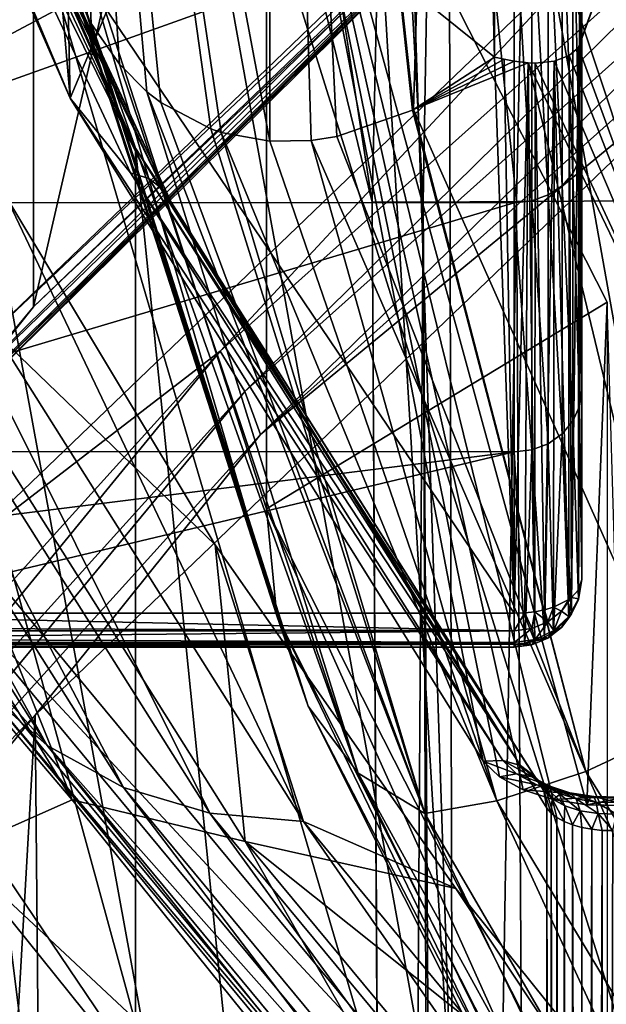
# Model space of a CAD drawing. Header units: metres. Extents: x -109 to 109, y -78 to 121.
# Tile 606 of 656: x -23.131 to -22.264, y -36.867 to -35.41. Entities that reach past the tile are written whole.
import ezdxf

# ---------------------------------------------------------------- set-up
doc = ezdxf.new("R2010")
doc.units = ezdxf.units.M
doc.layers.add('solid_508554_SW0001', color=7, linetype='CONTINUOUS')

msp = doc.modelspace()

# ---------------------------------------------------------------- linework, layer by layer
at = {"layer": 'solid_508554_SW0001'}
for points in [[(-22.576853, -41.994938, -72.732979), (-26.353453, -20.411568, -35.349487), (-26.350637, -20.309454, -35.408157)], [(-26.350637, -20.309454, -35.408157), (-23.314987, -31.105585, -65.84549), (-22.610001, -35.679939, -72.791649)], [(-22.574038, -41.892826, -72.791649), (-26.350637, -20.309454, -35.408157), (-22.610001, -35.679939, -72.791649)], [(-22.576853, -41.994938, -72.732979), (-26.350637, -20.309454, -35.408157), (-22.574038, -41.892826, -72.791649)], [(-26.353453, -20.411568, -35.349487), (-22.575062, -42.096867, -72.67395), (-26.351662, -20.513498, -35.290455)], [(-22.576853, -41.994938, -72.732979), (-22.575062, -42.096867, -72.67395), (-26.353453, -20.411568, -35.349487)], [(-26.241007, -23.263319, -33.691666), (-26.351662, -20.513498, -35.290455), (-22.575062, -42.096867, -72.67395)], [(-23.472448, -20.631023, 0.503063), (-22.491957, -37.051395, 9.280937), (-23.320473, -36.051289, 11.013173)], [(-23.472448, -20.631023, 0.503063), (-23.021456, -21.135818, -0.371265), (-22.491957, -37.051395, 9.280937)], [(-23.021456, -21.135818, -0.371265), (-22.527063, -21.630346, -1.227814), (-22.491957, -37.051395, 9.280937)], [(-22.527063, -21.630346, -1.227814), (-21.492264, -38.011593, 7.617828), (-22.491957, -37.051395, 9.280937)], [(-22.527063, -21.630346, -1.227814), (-21.990206, -22.11368, -2.06497), (-21.492264, -38.011593, 7.617828)], [(-25.667202, -26.440699, -39.501289), (-26.241007, -23.263319, -33.691666), (-22.575062, -42.096867, -72.67395)], [(-25.2925, -28.486786, -43.331696), (-25.667202, -26.440699, -39.501289), (-22.575062, -42.096867, -72.67395)], [(-25.096163, -29.549688, -45.350449), (-25.2925, -28.486786, -43.331696), (-22.575062, -42.096867, -72.67395)], [(-22.960117, -29.525471, 24.060387), (-22.960117, -34.548416, 26.960386), (-23.397852, -35.548161, 25.228783)], [(-22.960117, -29.525471, 24.060387), (-23.397852, -35.548161, 25.228783), (-23.397852, -30.525211, 22.328781)], [(-24.528063, -32.589108, -51.237652), (-25.096163, -29.549688, -45.350449), (-22.575062, -42.096867, -72.67395)], [(-23.496368, -30.430031, 22.29364), (-23.496368, -34.521873, 15.20636), (-23.056791, -35.525826, 13.467465)], [(-23.093378, -33.823021, 16.416807), (-23.496368, -30.430031, 22.29364), (-23.056791, -35.525826, 13.467465)], [(-22.588417, -34.717613, -72.867332), (-22.610001, -35.679939, -72.791649), (-23.314987, -31.105585, -65.84549)], [(-22.083643, -31.383703, 32.841831), (-22.083643, -34.847805, 34.841831), (-23.110842, -35.834419, 33.132965)], [(-23.110842, -32.370319, 31.132963), (-22.083643, -31.383703, 32.841831), (-23.110842, -35.834419, 33.132965)], [(-21.721888, -35.740173, -41.833687), (-22.268908, -32.633701, -35.853634), (-22.920435, -32.103558, -36.197647)], [(-22.368086, -35.208569, -42.163643), (-21.721888, -35.740173, -41.833687), (-22.920435, -32.103558, -36.197647)], [(-23.962154, -33.397942, 29.353069), (-23.110842, -32.370319, 31.132963), (-23.962152, -36.862041, 31.353073)], [(-23.110842, -32.370319, 31.132963), (-23.110842, -35.834419, 33.132965), (-23.962152, -36.862041, 31.353073)], [(-24.35491, -33.504711, -53.04575), (-24.528063, -32.589108, -51.237652), (-22.575062, -42.096867, -72.67395)], [(-21.022005, -36.215946, -41.528763), (-21.563175, -33.107552, -35.535156), (-22.268908, -32.633701, -35.853634)], [(-21.721888, -35.740173, -41.833687), (-21.022005, -36.215946, -41.528763), (-22.268908, -32.633701, -35.853634)], [(-22.299999, -35.95784, 19.828861), (-22.299999, -35.333202, 18.792358), (-22.299999, -32.992416, 20.655457)], [(-22.299999, -35.594048, 20.549301), (-22.299999, -35.95784, 19.828861), (-22.299999, -32.992416, 20.655457)], [(-22.299999, -35.152168, 21.224676), (-22.299999, -35.594048, 20.549301), (-22.299999, -32.992416, 20.655457)], [(-22.929937, -37.004692, -48.873482), (-23.479675, -33.995861, -42.88763), (-23.93659, -33.325096, -43.275578)], [(-23.381001, -36.337646, -49.244724), (-22.929937, -37.004692, -48.873482), (-23.93659, -33.325096, -43.275578)], [(-22.548952, -35.542702, 18.286709), (-22.484175, -33.382164, 17.180395), (-22.759108, -33.612839, 16.780859)], [(-22.548952, -35.542702, 18.286709), (-22.429226, -35.464935, 18.512699), (-22.484175, -33.382164, 17.180395)], [(-22.429226, -34.538387, 17.977757), (-22.484175, -33.382164, 17.180395), (-22.429226, -35.464935, 18.512699)], [(-23.15844, -48.699848, 11.649385), (-21.865414, -33.482185, 38.007156), (-21.977846, -41.075703, 24.854795)], [(-23.15844, -48.699848, 11.649385), (-23.158434, -34.438587, 36.35062), (-21.865414, -33.482185, 38.007156)], [(-23.962873, -35.558865, -57.163509), (-24.35491, -33.504711, -53.04575), (-22.575062, -42.096867, -72.67395)], [(-22.7616, -35.589535, 17.917944), (-22.759108, -33.612839, 16.780859), (-23.093378, -33.823021, 16.416807)], [(-22.7616, -35.589535, 17.917944), (-22.700371, -35.588299, 18.022373), (-22.759108, -33.612839, 16.780859)], [(-22.550507, -35.543461, 18.283905), (-22.548952, -35.542702, 18.286709), (-22.759108, -33.612839, 16.780859)], [(-22.662285, -35.582397, 18.087664), (-22.759108, -33.612839, 16.780859), (-22.700371, -35.588299, 18.022373)], [(-22.550507, -35.543461, 18.283905), (-22.759108, -33.612839, 16.780859), (-22.662285, -35.582397, 18.087664)], [(-22.10779, -33.655869, 38.311562), (-23.414797, -34.622757, 36.636864), (-22.009151, -45.869473, 45.278809)], [(-22.766466, -34.834473, 14.664923), (-23.093378, -33.823021, 16.416807), (-23.056791, -35.525826, 13.467465)], [(-22.7616, -35.589535, 17.917944), (-23.093378, -33.823021, 16.416807), (-22.833378, -35.576443, 17.794565)], [(-22.848656, -35.571331, 17.767906), (-22.833378, -35.576443, 17.794565), (-23.093378, -33.823021, 16.416807)], [(-22.92288, -35.532135, 17.634415), (-23.093378, -33.823021, 16.416807), (-22.943394, -35.516167, 17.595745)], [(-22.98394, -35.47546, 17.515448), (-22.943394, -35.516167, 17.595745), (-23.093378, -33.823021, 16.416807)], [(-22.848656, -35.571331, 17.767906), (-23.093378, -33.823021, 16.416807), (-22.92288, -35.532135, 17.634415)], [(-22.98394, -35.47546, 17.515448), (-23.093378, -33.823021, 16.416807), (-23.025536, -35.41531, 17.42432)], [(-23.031767, -35.403885, 17.409433), (-23.025536, -35.41531, 17.42432), (-23.093378, -33.823021, 16.416807)], [(-22.412552, -37.63118, -48.518307), (-22.955433, -34.625416, -42.515968), (-23.479675, -33.995861, -42.88763)], [(-22.929937, -37.004692, -48.873482), (-22.412552, -37.63118, -48.518307), (-23.479675, -33.995861, -42.88763)], [(-22.165554, -34.27784, -74.041618), (-22.197821, -35.677555, -74.041611), (-22.367676, -34.342056, -73.646675)], [(-22.514805, -34.532566, -73.226837), (-22.367676, -34.342056, -73.646675), (-22.396423, -35.678703, -73.646667)], [(-22.367676, -34.342056, -73.646675), (-22.197821, -35.677555, -74.041611), (-22.396423, -35.678703, -73.646667)], [(-23.383335, -34.747849, 14.824749), (-23.056791, -35.525826, 13.467465), (-23.496368, -34.521873, 15.20636)], [(-23.581402, -34.538387, 17.977757), (-22.429226, -34.538387, 17.977757), (-22.429226, -35.464935, 18.512699)], [(-22.4, -36.288288, 18.988062), (-23.581402, -34.538387, 17.977757), (-22.429226, -35.464935, 18.512699)], [(-22.4, -36.288288, 18.988062), (-23.581402, -36.288288, 18.988062), (-23.581402, -34.538387, 17.977757)], [(-22.514805, -34.532566, -73.226837), (-22.534832, -35.679504, -73.22683), (-22.588417, -34.717613, -72.867332)], [(-22.514805, -34.532566, -73.226837), (-22.396423, -35.678703, -73.646667), (-22.534832, -35.679504, -73.22683)], [(-23.320305, -35.350719, 25.632563), (-23.397852, -35.548161, 25.228783), (-22.960117, -34.548416, 26.960386)], [(-23.397852, -34.599899, 15.271218), (-23.397852, -39.622845, 18.171219), (-22.960117, -40.622589, 16.439613)], [(-23.397852, -34.599899, 15.271218), (-22.960117, -40.622589, 16.439613), (-22.960117, -35.59964, 13.539614)], [(-23.397852, -34.599899, 15.271218), (-22.960117, -35.59964, 13.539614), (-23.320276, -34.797413, 14.867487)], [(-23.054813, -34.6185, 27.039003), (-24.800812, -34.929859, 26.49971), (-25.016573, -35.473743, 25.557671)], [(-23.495237, -35.622936, 25.299261), (-23.054813, -34.6185, 27.039003), (-25.016573, -35.473743, 25.557671)], [(-23.383423, -35.400227, 25.675282), (-23.054813, -34.6185, 27.039003), (-23.495237, -35.622936, 25.299261)], [(-23.414797, -34.622757, 36.636864), (-23.310324, -46.832047, 43.61158), (-22.009151, -45.869473, 45.278809)], [(-21.833008, -38.211967, -48.182117), (-22.368086, -35.208569, -42.163643), (-22.955433, -34.625416, -42.515968)], [(-22.412552, -37.63118, -48.518307), (-21.833008, -38.211967, -48.182117), (-22.955433, -34.625416, -42.515968)], [(-22.534832, -35.679504, -73.22683), (-22.610001, -35.679939, -72.791649), (-22.588417, -34.717613, -72.867332)], [(-23.383335, -34.747849, 14.824749), (-22.967508, -35.636257, 13.285982), (-23.056791, -35.525826, 13.467465)], [(-22.940603, -35.644875, 13.299497), (-22.967508, -35.636257, 13.285982), (-23.383335, -34.747849, 14.824749)], [(-23.355944, -34.757511, 14.836461), (-22.940603, -35.644875, 13.299497), (-23.383335, -34.747849, 14.824749)], [(-22.91926, -35.661129, 13.315654), (-22.940603, -35.644875, 13.299497), (-23.355944, -34.757511, 14.836461)], [(-23.334213, -34.77459, 14.851189), (-22.91926, -35.661129, 13.315654), (-23.355944, -34.757511, 14.836461)], [(-22.905573, -35.683426, 13.33287), (-22.91926, -35.661129, 13.315654), (-23.334213, -34.77459, 14.851189)], [(-23.320276, -34.797413, 14.867487), (-22.905573, -35.683426, 13.33287), (-23.334213, -34.77459, 14.851189)], [(-22.960117, -35.59964, 13.539614), (-22.905573, -35.683426, 13.33287), (-23.320276, -34.797413, 14.867487)], [(-22.266132, -35.030266, 34.587601), (-23.110842, -35.834419, 33.132965), (-22.083643, -34.847805, 34.841831)], [(-23.093378, -35.122059, 17.166807), (-22.766466, -34.834473, 14.664923), (-22.766479, -36.13348, 15.414977)], [(-22.766466, -34.834473, 14.664923), (-23.056791, -35.525826, 13.467465), (-22.445959, -36.507126, 11.767806)], [(-22.766479, -36.13348, 15.414977), (-22.766466, -34.834473, 14.664923), (-22.262718, -35.827587, 12.944796)], [(-22.766466, -34.834473, 14.664923), (-22.34264, -36.563862, 11.669536), (-22.292747, -36.571774, 11.655828)], [(-22.262718, -35.827587, 12.944796), (-22.766466, -34.834473, 14.664923), (-22.292747, -36.571774, 11.655828)], [(-22.766466, -34.834473, 14.664923), (-22.386717, -36.549744, 11.693985), (-22.34264, -36.563862, 11.669536)], [(-22.766466, -34.834473, 14.664923), (-22.421961, -36.530392, 11.727505), (-22.386717, -36.549744, 11.693985)], [(-22.766466, -34.834473, 14.664923), (-22.445959, -36.507126, 11.767806), (-22.421961, -36.530392, 11.727505)], [(-22.175379, -34.913857, 34.927429), (-23.265968, -35.251793, 34.342106), (-23.772333, -35.765038, 33.45314)], [(-23.206274, -35.905041, 33.210644), (-22.175379, -34.913857, 34.927429), (-23.772333, -35.765038, 33.45314)], [(-22.322262, -35.070217, 34.646873), (-22.175379, -34.913857, 34.927429), (-23.206274, -35.905041, 33.210644)], [(-21.776134, -34.95256, 35.662209), (-22.834772, -35.900085, 34.021049), (-22.193037, -35.209007, 35.123318)], [(-22.798376, -35.960182, 34.034557), (-22.834772, -35.900085, 34.021049), (-21.776134, -34.95256, 35.662209)], [(-21.741426, -35.014168, 35.6731), (-22.798376, -35.960182, 34.034557), (-21.776134, -34.95256, 35.662209)], [(-22.775448, -36.023796, 34.057938), (-22.798376, -35.960182, 34.034557), (-21.741426, -35.014168, 35.6731)], [(-21.719561, -35.078735, 35.694832), (-22.775448, -36.023796, 34.057938), (-21.741426, -35.014168, 35.6731)], [(-22.266132, -35.030266, 34.587601), (-22.278549, -35.050964, 34.607559), (-23.253746, -36.018059, 32.932503)], [(-23.240786, -35.996822, 32.913479), (-22.266132, -35.030266, 34.587601), (-23.253746, -36.018059, 32.932503)], [(-23.240786, -35.996822, 32.913479), (-23.110842, -35.834419, 33.132965), (-22.266132, -35.030266, 34.587601)], [(-22.278549, -35.050964, 34.607559), (-22.297892, -35.064728, 34.627983), (-23.273935, -36.032661, 32.951473)], [(-23.253746, -36.018059, 32.932503), (-22.278549, -35.050964, 34.607559), (-23.273935, -36.032661, 32.951473)], [(-22.297892, -35.064728, 34.627983), (-22.322262, -35.070217, 34.646873), (-23.299372, -36.039207, 32.968529)], [(-23.273935, -36.032661, 32.951473), (-22.297892, -35.064728, 34.627983), (-23.299372, -36.039207, 32.968529)], [(-23.299372, -36.039207, 32.968529), (-22.322262, -35.070217, 34.646873), (-23.206274, -35.905041, 33.210644)], [(-21.719561, -35.078735, 35.694832), (-22.081396, -35.452404, 35.1894), (-22.775448, -36.023796, 34.057938)], [(-23.093378, -35.122059, 17.166807), (-22.766479, -36.13348, 15.414977), (-22.751186, -36.291969, 15.530644)], [(-23.086466, -35.225842, 17.235508), (-23.093378, -35.122059, 17.166807), (-22.751186, -36.291969, 15.530644)], [(-22.303408, -35.173012, 21.240025), (-22.299999, -35.594048, 20.549301), (-22.299999, -35.152168, 21.224676)], [(-22.303408, -35.616463, 20.562241), (-22.303408, -35.173012, 21.240025), (-22.313398, -35.192425, 21.254337)], [(-22.303408, -35.616463, 20.562241), (-22.299999, -35.594048, 20.549301), (-22.303408, -35.173012, 21.240025)], [(-22.313398, -35.637352, 20.574297), (-22.313398, -35.192425, 21.254337), (-22.329288, -35.209095, 21.266626)], [(-22.313398, -35.637352, 20.574297), (-22.303408, -35.616463, 20.562241), (-22.313398, -35.192425, 21.254337)], [(-22.193037, -48.02219, 12.930237), (-22.193037, -35.209007, 35.123318), (-23.225332, -36.20052, 33.405972)], [(-22.834772, -35.900085, 34.021049), (-23.225332, -36.20052, 33.405972), (-22.193037, -35.209007, 35.123318)], [(-21.195498, -38.741936, -47.867805), (-21.721888, -35.740173, -41.833687), (-22.368086, -35.208569, -42.163643)], [(-21.833008, -38.211967, -48.182117), (-21.195498, -38.741936, -47.867805), (-22.368086, -35.208569, -42.163643)], [(-22.329288, -35.655289, 20.58465), (-22.329288, -35.209095, 21.266626), (-22.35, -35.221886, 21.276056)], [(-22.329288, -35.655289, 20.58465), (-22.313398, -35.637352, 20.574297), (-22.329288, -35.209095, 21.266626)], [(-23.086466, -35.225842, 17.235508), (-22.751186, -36.291969, 15.530644), (-23.076229, -35.28157, 17.280771)], [(-22.35, -35.669052, 20.592594), (-22.35, -35.221886, 21.276056), (-22.374119, -35.229927, 21.281984)], [(-22.35, -35.669052, 20.592594), (-22.329288, -35.655289, 20.58465), (-22.35, -35.221886, 21.276056)], [(-22.304831, -35.450687, 18.584488), (-22.028944, -36.205318, 17.290548), (-22.220058, -35.217979, 19.000671)], [(-22.299999, -35.436012, 18.611471), (-22.304831, -35.450687, 18.584488), (-22.220058, -35.217979, 19.000671)], [(-22.299999, -35.384701, 18.701853), (-22.299999, -35.436012, 18.611471), (-22.220058, -35.217979, 19.000671)], [(-23.635509, -35.232391, 21.284382), (-23.65, -35.680248, 20.6), (-22.4, -35.23267, 21.284006)], [(-23.65, -35.680248, 20.6), (-22.4, -35.680656, 20.599291), (-22.4, -35.23267, 21.284006)], [(-22.374119, -35.677704, 20.597588), (-22.374119, -35.229927, 21.281984), (-22.4, -35.23267, 21.284006)], [(-22.374119, -35.677704, 20.597588), (-22.4, -35.23267, 21.284006), (-22.4, -35.680656, 20.599291)], [(-22.374119, -35.677704, 20.597588), (-22.35, -35.669052, 20.592594), (-22.374119, -35.229927, 21.281984)], [(-23.076229, -35.28157, 17.280771), (-22.751186, -36.291969, 15.530644), (-22.704941, -36.425552, 15.674824)], [(-23.065826, -35.320374, 17.316578), (-23.076229, -35.28157, 17.280771), (-22.704941, -36.425552, 15.674824)], [(-23.031767, -35.403885, 17.409433), (-23.065826, -35.320374, 17.316578), (-22.704941, -36.425552, 15.674824)], [(-22.299999, -36.238289, 19.074665), (-22.299999, -35.384701, 18.701853), (-22.299999, -35.333202, 18.792358)], [(-22.299999, -35.95784, 19.828861), (-22.299999, -36.238289, 19.074665), (-22.299999, -35.333202, 18.792358)], [(-22.299999, -36.238289, 19.074665), (-22.299999, -35.436012, 18.611471), (-22.299999, -35.384701, 18.701853)], [(-23.031767, -35.403885, 17.409433), (-22.704941, -36.425552, 15.674824), (-23.025536, -35.41531, 17.42432)], [(-23.025536, -35.41531, 17.42432), (-22.704941, -36.425552, 15.674824), (-22.630857, -36.525135, 15.848405)], [(-22.98394, -35.47546, 17.515448), (-23.025536, -35.41531, 17.42432), (-22.630857, -36.525135, 15.848405)], [(-22.304909, -36.253761, 19.047865), (-22.304831, -35.450687, 18.584488), (-22.299999, -35.436012, 18.611471)], [(-22.304909, -36.253761, 19.047865), (-22.299999, -35.436012, 18.611471), (-22.299999, -36.238289, 19.074665)], [(-22.999723, -48.374943, 40.313377), (-23.108494, -36.438923, 33.480701), (-22.081396, -35.452404, 35.1894)], [(-22.775448, -36.023796, 34.057938), (-22.081396, -35.452404, 35.1894), (-23.108494, -36.438923, 33.480701)], [(-21.977467, -47.393074, 42.014023), (-22.999723, -48.374943, 40.313377), (-22.081396, -35.452404, 35.1894)], [(-22.304831, -35.450687, 18.584488), (-22.318792, -35.462811, 18.559559), (-22.028944, -36.205318, 17.290548)], [(-22.315363, -36.264919, 19.028542), (-22.318792, -35.462811, 18.559559), (-22.304831, -35.450687, 18.584488)], [(-22.304909, -36.253761, 19.047865), (-22.315363, -36.264919, 19.028542), (-22.304831, -35.450687, 18.584488)], [(-23.091076, -36.484016, 11.359416), (-23.735706, -35.461765, 13.130006), (-23.184811, -36.400024, 11.271531)], [(-23.619602, -35.528896, 13.204688), (-23.735706, -35.461765, 13.130006), (-23.091076, -36.484016, 11.359416)], [(-22.548952, -35.542702, 18.286709), (-22.414644, -35.467999, 18.514467), (-22.429226, -35.464935, 18.512699)], [(-22.548952, -35.542702, 18.286709), (-22.4, -35.470875, 18.516129), (-22.414644, -35.467999, 18.514467)], [(-22.548952, -35.542702, 18.286709), (-22.379372, -35.473541, 18.520151), (-22.4, -35.470875, 18.516129)], [(-22.548952, -35.542702, 18.286709), (-22.144175, -36.452534, 16.824387), (-22.379372, -35.473541, 18.520151)], [(-22.4, -36.288288, 18.988062), (-22.429226, -35.464935, 18.512699), (-22.414644, -35.467999, 18.514467)], [(-22.4, -36.288288, 18.988062), (-22.414644, -35.467999, 18.514467), (-22.4, -35.470875, 18.516129)], [(-22.4, -36.288288, 18.988062), (-22.4, -35.470875, 18.516129), (-22.379372, -35.473541, 18.520151)], [(-22.384565, -36.287689, 18.9891), (-22.4, -36.288288, 18.988062), (-22.379372, -35.473541, 18.520151)], [(-22.369593, -36.285919, 18.992163), (-22.384565, -36.287689, 18.9891), (-22.379372, -35.473541, 18.520151)], [(-22.144175, -36.452534, 16.824387), (-22.028944, -36.205318, 17.290548), (-22.379372, -35.473541, 18.520151)], [(-22.368843, -35.473907, 18.523626), (-22.379372, -35.473541, 18.520151), (-22.028944, -36.205318, 17.290548)], [(-22.369593, -36.285919, 18.992163), (-22.379372, -35.473541, 18.520151), (-22.368843, -35.473907, 18.523626)], [(-22.355289, -36.283012, 18.9972), (-22.369593, -36.285919, 18.992163), (-22.368843, -35.473907, 18.523626)], [(-22.341011, -35.471039, 18.538454), (-22.368843, -35.473907, 18.523626), (-22.028944, -36.205318, 17.290548)], [(-22.355289, -36.283012, 18.9972), (-22.368843, -35.473907, 18.523626), (-22.341011, -35.471039, 18.538454)], [(-22.341932, -36.278996, 19.004158), (-22.355289, -36.283012, 18.9972), (-22.341011, -35.471039, 18.538454)], [(-22.319452, -36.267921, 19.02334), (-22.341932, -36.278996, 19.004158), (-22.341011, -35.471039, 18.538454)], [(-22.318792, -35.462811, 18.559559), (-22.341011, -35.471039, 18.538454), (-22.028944, -36.205318, 17.290548)], [(-22.319452, -36.267921, 19.02334), (-22.341011, -35.471039, 18.538454), (-22.318792, -35.462811, 18.559559)], [(-22.315363, -36.264919, 19.028542), (-22.319452, -36.267921, 19.02334), (-22.318792, -35.462811, 18.559559)], [(-22.98394, -35.47546, 17.515448), (-22.630857, -36.525135, 15.848405), (-22.943394, -35.516167, 17.595745)], [(-22.943394, -35.516167, 17.595745), (-22.630857, -36.525135, 15.848405), (-22.532261, -36.584702, 16.048487)], [(-22.92288, -35.532135, 17.634415), (-22.943394, -35.516167, 17.595745), (-22.532261, -36.584702, 16.048487)], [(-22.978127, -36.546146, 11.442759), (-23.619602, -35.528896, 13.204688), (-23.091076, -36.484016, 11.359416)], [(-23.48802, -35.572552, 13.270603), (-23.619602, -35.528896, 13.204688), (-22.978127, -36.546146, 11.442759)], [(-22.416878, -36.506142, 11.7793), (-22.445959, -36.507126, 11.767806), (-23.056791, -35.525826, 13.467465)], [(-22.967508, -35.636257, 13.285982), (-22.416878, -36.506142, 11.7793), (-23.056791, -35.525826, 13.467465)], [(-22.848656, -35.571331, 17.767906), (-22.92288, -35.532135, 17.634415), (-22.532261, -36.584702, 16.048487)], [(-22.550507, -35.543461, 18.283905), (-22.662285, -35.582397, 18.087664), (-22.294195, -36.52261, 16.589497)], [(-22.550507, -35.543461, 18.283905), (-22.294195, -36.52261, 16.589497), (-22.548952, -35.542702, 18.286709)], [(-22.548952, -35.542702, 18.286709), (-22.294195, -36.52261, 16.589497), (-22.144175, -36.452534, 16.824387)], [(-23.42872, -38.314941, -62.828339), (-23.962873, -35.558865, -57.163509), (-22.575062, -42.096867, -72.67395)], [(-23.661446, -35.57198, 13.423428), (-23.053719, -36.564198, 11.704856), (-23.838465, -35.641479, 13.410329)], [(-23.661446, -35.57198, 13.423428), (-23.43471, -35.616295, 13.310765), (-23.053719, -36.564198, 11.704856)], [(-22.850119, -36.584133, 11.518489), (-23.345806, -35.591122, 13.325325), (-23.48802, -35.572552, 13.270603)], [(-22.850119, -36.584133, 11.518489), (-23.48802, -35.572552, 13.270603), (-22.978127, -36.546146, 11.442759)], [(-22.848656, -35.571331, 17.767906), (-22.532261, -36.584702, 16.048487), (-22.833378, -35.576443, 17.794565)], [(-22.833378, -35.576443, 17.794565), (-22.532261, -36.584702, 16.048487), (-22.425768, -36.566021, 16.329605)], [(-22.7616, -35.589535, 17.917944), (-22.833378, -35.576443, 17.794565), (-22.425768, -36.566021, 16.329605)], [(-23.345806, -35.591122, 13.325325), (-22.711767, -36.596581, 11.58382), (-23.152092, -35.670731, 13.216483)], [(-22.850119, -36.584133, 11.518489), (-22.711767, -36.596581, 11.58382), (-23.345806, -35.591122, 13.325325)], [(-22.7616, -35.589535, 17.917944), (-22.425768, -36.566021, 16.329605), (-22.700371, -35.588299, 18.022373)], [(-22.662285, -35.582397, 18.087664), (-22.700371, -35.588299, 18.022373), (-22.294195, -36.52261, 16.589497)], [(-22.700371, -35.588299, 18.022373), (-22.425768, -36.566021, 16.329605), (-22.294195, -36.52261, 16.589497)], [(-22.960117, -35.59964, 13.539614), (-22.351847, -41.599773, 14.747081), (-22.351847, -36.576824, 11.847081)], [(-22.960117, -35.59964, 13.539614), (-22.351847, -36.576824, 11.847081), (-22.905573, -35.683426, 13.33287)], [(-22.960117, -35.59964, 13.539614), (-22.960117, -40.622589, 16.439613), (-22.351847, -41.599773, 14.747081)], [(-22.303408, -35.616463, 20.562241), (-22.299999, -35.95784, 19.828861), (-22.299999, -35.594048, 20.549301)], [(-23.43471, -35.616295, 13.310765), (-23.152092, -35.670731, 13.216483), (-22.842113, -36.186871, 12.322504)], [(-22.797909, -36.625893, 11.562095), (-23.43471, -35.616295, 13.310765), (-22.842113, -36.186871, 12.322504)], [(-23.053719, -36.564198, 11.704856), (-23.43471, -35.616295, 13.310765), (-22.797909, -36.625893, 11.562095)], [(-22.303408, -35.981556, 19.839224), (-22.303408, -35.616463, 20.562241), (-22.313398, -35.637352, 20.574297)], [(-22.303408, -35.981556, 19.839224), (-22.299999, -35.95784, 19.828861), (-22.303408, -35.616463, 20.562241)], [(-23.053719, -36.564198, 11.704856), (-23.226192, -36.641117, 11.6789), (-23.838465, -35.641479, 13.410329)], [(-22.834606, -39.258514, -55.259682), (-23.381001, -36.337646, -49.244724), (-23.761593, -35.635208, -49.629124)], [(-23.208408, -38.564434, -55.625591), (-22.834606, -39.258514, -55.259682), (-23.761593, -35.635208, -49.629124)], [(-22.967508, -35.636257, 13.285982), (-22.390617, -36.513741, 11.79458), (-22.416878, -36.506142, 11.7793)], [(-22.940603, -35.644875, 13.299497), (-22.390617, -36.513741, 11.79458), (-22.967508, -35.636257, 13.285982)], [(-22.940603, -35.644875, 13.299497), (-22.369785, -36.529186, 11.812137), (-22.390617, -36.513741, 11.79458)], [(-22.91926, -35.661129, 13.315654), (-22.369785, -36.529186, 11.812137), (-22.940603, -35.644875, 13.299497)], [(-22.313398, -36.003658, 19.848875), (-22.313398, -35.637352, 20.574297), (-22.329288, -35.655289, 20.58465)], [(-22.313398, -36.003658, 19.848875), (-22.303408, -35.981556, 19.839224), (-22.313398, -35.637352, 20.574297)], [(-22.91926, -35.661129, 13.315654), (-22.356426, -36.550964, 11.830251), (-22.369785, -36.529186, 11.812137)], [(-22.905573, -35.683426, 13.33287), (-22.356426, -36.550964, 11.830251), (-22.91926, -35.661129, 13.315654)], [(-22.329288, -36.022636, 19.857164), (-22.329288, -35.655289, 20.58465), (-22.35, -35.669052, 20.592594)], [(-22.329288, -36.022636, 19.857164), (-22.313398, -36.003658, 19.848875), (-22.329288, -35.655289, 20.58465)], [(-22.711767, -36.596581, 11.58382), (-22.842113, -36.186871, 12.322504), (-23.152092, -35.670731, 13.216483)], [(-22.534832, -35.679504, -73.22683), (-22.396423, -35.678703, -73.646667), (-22.498833, -41.892391, -73.226974)], [(-22.396423, -35.678703, -73.646667), (-22.360434, -41.89159, -73.646736), (-22.498833, -41.892391, -73.226974)], [(-22.374119, -36.046356, 19.867521), (-22.374119, -35.677704, 20.597588), (-22.4, -35.680656, 20.599291)], [(-22.396423, -35.678703, -73.646667), (-22.197821, -35.677555, -74.041611), (-22.360434, -41.89159, -73.646736)], [(-22.35, -36.037201, 19.863523), (-22.35, -35.669052, 20.592594), (-22.374119, -35.677704, 20.597588)], [(-22.374119, -36.046356, 19.867521), (-22.35, -36.037201, 19.863523), (-22.374119, -35.677704, 20.597588)], [(-22.197821, -35.677555, -74.041611), (-22.192291, -41.890614, -73.989624), (-22.360434, -41.89159, -73.646736)], [(-22.35, -36.037201, 19.863523), (-22.329288, -36.022636, 19.857164), (-22.35, -35.669052, 20.592594)], [(-23.65, -35.680248, 20.6), (-23.635509, -36.049011, 19.869957), (-22.4, -35.680656, 20.599291)], [(-23.635509, -36.049011, 19.869957), (-22.4, -36.04948, 19.868885), (-22.4, -35.680656, 20.599291)], [(-22.905573, -35.683426, 13.33287), (-22.351847, -36.576824, 11.847081), (-22.356426, -36.550964, 11.830251)], [(-22.534832, -35.679504, -73.22683), (-22.574038, -41.892826, -72.791649), (-22.610001, -35.679939, -72.791649)], [(-22.534832, -35.679504, -73.22683), (-22.514118, -41.892479, -73.162788), (-22.574038, -41.892826, -72.791649)], [(-22.534832, -35.679504, -73.22683), (-22.498833, -41.892391, -73.226974), (-22.514118, -41.892479, -73.162788)], [(-22.374119, -36.046356, 19.867521), (-22.4, -35.680656, 20.599291), (-22.4, -36.04948, 19.868885)], [(-23.240786, -35.996822, 32.913479), (-23.962152, -36.862041, 31.353073), (-23.110842, -35.834419, 33.132965)], [(-22.766479, -36.13348, 15.414977), (-22.262718, -35.827587, 12.944796), (-22.262747, -37.126579, 13.694878)], [(-22.262718, -35.827587, 12.944796), (-22.292747, -36.571774, 11.655828), (-22.240452, -36.572945, 11.6538)], [(-22.834772, -35.900085, 34.021049), (-23.728884, -36.889084, 32.308048), (-23.225332, -36.20052, 33.405972)], [(-23.691063, -36.947605, 32.324287), (-23.728884, -36.889084, 32.308048), (-22.834772, -35.900085, 34.021049)], [(-22.798376, -35.960182, 34.034557), (-23.691063, -36.947605, 32.324287), (-22.834772, -35.900085, 34.021049)], [(-23.667236, -37.010227, 32.349388), (-23.691063, -36.947605, 32.324287), (-22.798376, -35.960182, 34.034557)], [(-22.775448, -36.023796, 34.057938), (-23.667236, -37.010227, 32.349388), (-22.798376, -35.960182, 34.034557)], [(-22.303408, -35.981556, 19.839224), (-22.299999, -36.238289, 19.074665), (-22.299999, -35.95784, 19.828861)], [(-22.304909, -36.267845, 19.083824), (-22.303408, -35.981556, 19.839224), (-22.313398, -36.003658, 19.848875)], [(-22.304909, -36.267845, 19.083824), (-22.299999, -36.238289, 19.074665), (-22.303408, -35.981556, 19.839224)], [(-22.315428, -36.289265, 19.090443), (-22.313398, -36.003658, 19.848875), (-22.329288, -36.022636, 19.857164)], [(-22.315428, -36.289265, 19.090443), (-22.304909, -36.267845, 19.083824), (-22.313398, -36.003658, 19.848875)], [(-22.775448, -36.023796, 34.057938), (-23.108494, -36.438923, 33.480701), (-23.667236, -37.010227, 32.349388)], [(-22.341936, -36.316063, 19.098743), (-22.329288, -36.022636, 19.857164), (-22.35, -36.037201, 19.863523)], [(-22.341936, -36.316063, 19.098743), (-22.319454, -36.294899, 19.092197), (-22.329288, -36.022636, 19.857164)], [(-22.319454, -36.294899, 19.092197), (-22.315428, -36.289265, 19.090443), (-22.329288, -36.022636, 19.857164)], [(-22.355289, -36.323734, 19.101118), (-22.35, -36.037201, 19.863523), (-22.374119, -36.046356, 19.867521)], [(-22.355289, -36.323734, 19.101118), (-22.341936, -36.316063, 19.098743), (-22.35, -36.037201, 19.863523)], [(-23.635509, -36.049011, 19.869957), (-23.617657, -36.201565, 19.492496), (-22.4, -36.04948, 19.868885)], [(-23.617657, -36.201565, 19.492496), (-23.59277, -36.333813, 19.104244), (-22.4, -36.04948, 19.868885)], [(-23.59277, -36.333813, 19.104244), (-22.4, -36.333813, 19.104244), (-22.4, -36.04948, 19.868885)], [(-23.301662, -36.179539, 11.095122), (-23.320473, -36.051289, 11.013173), (-22.491957, -37.051395, 9.280937)], [(-22.384556, -36.332668, 19.103888), (-22.374119, -36.046356, 19.867521), (-22.4, -36.04948, 19.868885)], [(-22.384556, -36.332668, 19.103888), (-22.4, -36.04948, 19.868885), (-22.4, -36.333813, 19.104244)], [(-22.384556, -36.332668, 19.103888), (-22.369587, -36.329288, 19.10284), (-22.374119, -36.046356, 19.867521)], [(-22.369587, -36.329288, 19.10284), (-22.355289, -36.323734, 19.101118), (-22.374119, -36.046356, 19.867521)], [(-22.766479, -36.13348, 15.414977), (-22.249033, -37.284973, 13.81071), (-22.751186, -36.291969, 15.530644)], [(-22.766479, -36.13348, 15.414977), (-22.262747, -37.126579, 13.694878), (-22.249033, -37.284973, 13.81071)], [(-22.473816, -37.178841, 9.364284), (-23.301662, -36.179539, 11.095122), (-22.491957, -37.051395, 9.280937)], [(-23.255878, -36.297272, 11.182338), (-23.301662, -36.179539, 11.095122), (-22.473816, -37.178841, 9.364284)], [(-22.711767, -36.596581, 11.58382), (-22.486134, -36.695534, 11.441468), (-22.842113, -36.186871, 12.322504)], [(-22.797909, -36.625893, 11.562095), (-22.842113, -36.186871, 12.322504), (-22.486134, -36.695534, 11.441468)], [(-22.193037, -48.02219, 12.930237), (-23.225332, -36.20052, 33.405972), (-23.225332, -47.030678, 14.647583)], [(-22.304905, -36.267105, 19.06341), (-22.299999, -36.238289, 19.074665), (-22.304909, -36.267845, 19.083824)], [(-22.304905, -36.267105, 19.06341), (-22.304909, -36.253761, 19.047865), (-22.299999, -36.238289, 19.074665)], [(-22.304905, -36.267105, 19.06341), (-22.315363, -36.264919, 19.028542), (-22.304909, -36.253761, 19.047865)], [(-22.330149, -36.285324, 19.020733), (-22.341932, -36.278996, 19.004158), (-22.319452, -36.267921, 19.02334)], [(-22.330149, -36.285324, 19.020733), (-22.319452, -36.267921, 19.02334), (-22.315363, -36.264919, 19.028542)], [(-22.330149, -36.285324, 19.020733), (-22.315363, -36.264919, 19.028542), (-22.319115, -36.293049, 19.053244)], [(-22.319115, -36.293049, 19.053244), (-22.315363, -36.264919, 19.028542), (-22.304905, -36.267105, 19.06341)], [(-22.319115, -36.293049, 19.053244), (-22.304905, -36.267105, 19.06341), (-22.315428, -36.289265, 19.090443)], [(-22.304905, -36.267105, 19.06341), (-22.304909, -36.267845, 19.083824), (-22.315428, -36.289265, 19.090443)], [(-23.581949, -36.309502, 19.004461), (-23.581402, -36.288288, 18.988062), (-22.4, -36.314102, 19.009457)], [(-22.4, -36.314102, 19.009457), (-23.581402, -36.288288, 18.988062), (-22.4, -36.288288, 18.988062)], [(-22.384565, -36.287689, 18.9891), (-22.4, -36.314102, 19.009457), (-22.4, -36.288288, 18.988062)], [(-22.374123, -36.310734, 19.010777), (-22.4, -36.314102, 19.009457), (-22.384565, -36.287689, 18.9891)], [(-22.374123, -36.310734, 19.010777), (-22.384565, -36.287689, 18.9891), (-22.369593, -36.285919, 18.992163)], [(-22.374123, -36.310734, 19.010777), (-22.369593, -36.285919, 18.992163), (-22.350229, -36.300892, 19.014633)], [(-22.350229, -36.300892, 19.014633), (-22.369593, -36.285919, 18.992163), (-22.355289, -36.283012, 18.9972)], [(-22.350229, -36.300892, 19.014633), (-22.355289, -36.283012, 18.9972), (-22.341932, -36.278996, 19.004158)], [(-22.350229, -36.300892, 19.014633), (-22.341932, -36.278996, 19.004158), (-22.330149, -36.285324, 19.020733)], [(-22.350229, -36.300892, 19.014633), (-22.330149, -36.285324, 19.020733), (-22.341236, -36.313637, 19.045177)], [(-22.330149, -36.285324, 19.020733), (-22.319115, -36.293049, 19.053244), (-22.341236, -36.313637, 19.045177)], [(-22.330214, -36.309502, 19.082331), (-22.315428, -36.289265, 19.090443), (-22.319454, -36.294899, 19.092197)], [(-22.319115, -36.293049, 19.053244), (-22.315428, -36.289265, 19.090443), (-22.330214, -36.309502, 19.082331)], [(-22.429657, -37.294609, 9.4549), (-23.255878, -36.297272, 11.182338), (-22.473816, -37.178841, 9.364284)], [(-23.184811, -36.400024, 11.271531), (-23.255878, -36.297272, 11.182338), (-22.429657, -37.294609, 9.4549)], [(-22.751186, -36.291969, 15.530644), (-22.207207, -37.418102, 13.955677), (-22.704941, -36.425552, 15.674824)], [(-22.751186, -36.291969, 15.530644), (-22.249033, -37.284973, 13.81071), (-22.207207, -37.418102, 13.955677)], [(-22.374123, -36.310734, 19.010777), (-22.350229, -36.300892, 19.014633), (-22.369106, -36.326855, 19.039997)], [(-22.350229, -36.300892, 19.014633), (-22.341236, -36.313637, 19.045177), (-22.369106, -36.326855, 19.039997)], [(-22.330214, -36.309502, 19.082331), (-22.319454, -36.294899, 19.092197), (-22.341936, -36.316063, 19.098743)], [(-22.341236, -36.313637, 19.045177), (-22.319115, -36.293049, 19.053244), (-22.330214, -36.309502, 19.082331)], [(-23.583549, -36.325653, 19.026007), (-23.582253, -36.314045, 19.00939), (-22.4, -36.314102, 19.009457)], [(-23.583549, -36.325653, 19.026007), (-22.4, -36.314102, 19.009457), (-22.4, -36.331409, 19.038212)], [(-23.582253, -36.314045, 19.00939), (-23.581949, -36.309502, 19.004461), (-22.4, -36.314102, 19.009457)], [(-22.374123, -36.310734, 19.010777), (-22.4, -36.331409, 19.038212), (-22.4, -36.314102, 19.009457)], [(-22.374123, -36.310734, 19.010777), (-22.369106, -36.326855, 19.039997), (-22.4, -36.331409, 19.038212)], [(-22.369106, -36.326855, 19.039997), (-22.341236, -36.313637, 19.045177), (-22.350281, -36.325039, 19.076242)], [(-22.330214, -36.309502, 19.082331), (-22.341936, -36.316063, 19.098743), (-22.355289, -36.323734, 19.101118)], [(-22.350281, -36.325039, 19.076242), (-22.330214, -36.309502, 19.082331), (-22.355289, -36.323734, 19.101118)], [(-22.341236, -36.313637, 19.045177), (-22.330214, -36.309502, 19.082331), (-22.350281, -36.325039, 19.076242)], [(-23.589214, -36.338238, 19.077795), (-22.4, -36.333813, 19.104244), (-23.59277, -36.333813, 19.104244)], [(-23.589214, -36.338238, 19.077795), (-22.4, -36.338223, 19.071075), (-22.4, -36.333813, 19.104244)], [(-23.58605, -36.335464, 19.051062), (-23.584682, -36.331352, 19.038069), (-22.4, -36.331409, 19.038212)], [(-23.58605, -36.335464, 19.051062), (-22.4, -36.331409, 19.038212), (-22.4, -36.338223, 19.071075)], [(-23.584682, -36.331352, 19.038069), (-23.583549, -36.325653, 19.026007), (-22.4, -36.331409, 19.038212)], [(-22.369106, -36.326855, 19.039997), (-22.4, -36.338223, 19.071075), (-22.4, -36.331409, 19.038212)], [(-22.369106, -36.326855, 19.039997), (-22.374151, -36.334862, 19.072392), (-22.4, -36.338223, 19.071075)], [(-22.374151, -36.334862, 19.072392), (-22.384556, -36.332668, 19.103888), (-22.4, -36.333813, 19.104244)], [(-22.374151, -36.334862, 19.072392), (-22.4, -36.333813, 19.104244), (-22.4, -36.338223, 19.071075)], [(-22.374151, -36.334862, 19.072392), (-22.369587, -36.329288, 19.10284), (-22.384556, -36.332668, 19.103888)], [(-22.374151, -36.334862, 19.072392), (-22.350281, -36.325039, 19.076242), (-22.369587, -36.329288, 19.10284)], [(-22.369106, -36.326855, 19.039997), (-22.350281, -36.325039, 19.076242), (-22.374151, -36.334862, 19.072392)], [(-22.350281, -36.325039, 19.076242), (-22.355289, -36.323734, 19.101118), (-22.369587, -36.329288, 19.10284)], [(-23.589214, -36.338238, 19.077795), (-23.588356, -36.338219, 19.070902), (-22.4, -36.338223, 19.071075)], [(-23.588356, -36.338219, 19.070902), (-23.58605, -36.335464, 19.051062), (-22.4, -36.338223, 19.071075)], [(-22.391762, -39.917992, -54.906792), (-22.929937, -37.004692, -48.873482), (-23.381001, -36.337646, -49.244724)], [(-22.834606, -39.258514, -55.259682), (-22.391762, -39.917992, -54.906792), (-23.381001, -36.337646, -49.244724)], [(-22.361115, -37.394314, 9.549372), (-23.184811, -36.400024, 11.271531), (-22.429657, -37.294609, 9.4549)], [(-23.091076, -36.484016, 11.359416), (-23.184811, -36.400024, 11.271531), (-22.361115, -37.394314, 9.549372)], [(-22.704941, -36.425552, 15.674824), (-22.140759, -37.5172, 14.130095), (-22.630857, -36.525135, 15.848405)], [(-22.704941, -36.425552, 15.674824), (-22.207207, -37.418102, 13.955677), (-22.140759, -37.5172, 14.130095)], [(-23.846941, -49.397625, 38.542034), (-23.959721, -37.466442, 31.700979), (-23.108494, -36.438923, 33.480701)], [(-23.667236, -37.010227, 32.349388), (-23.108494, -36.438923, 33.480701), (-23.959721, -37.466442, 31.700979)], [(-22.999723, -48.374943, 40.313377), (-23.846941, -49.397625, 38.542034), (-23.108494, -36.438923, 33.480701)], [(-22.294195, -36.52261, 16.589497), (-21.737469, -37.417988, 15.152172), (-22.144175, -36.452534, 16.824387)], [(-22.27071, -37.474285, 9.644219), (-23.091076, -36.484016, 11.359416), (-22.361115, -37.394314, 9.549372)], [(-22.978127, -36.546146, 11.442759), (-23.091076, -36.484016, 11.359416), (-22.27071, -37.474285, 9.644219)], [(-22.416878, -36.506142, 11.7793), (-22.396605, -36.52581, 11.74522), (-22.445959, -36.507126, 11.767806)], [(-22.396605, -36.52581, 11.74522), (-22.421961, -36.530392, 11.727505), (-22.445959, -36.507126, 11.767806)], [(-22.37369, -36.530159, 11.766121), (-22.396605, -36.52581, 11.74522), (-22.416878, -36.506142, 11.7793)], [(-22.390617, -36.513741, 11.79458), (-22.37369, -36.530159, 11.766121), (-22.416878, -36.506142, 11.7793)], [(-22.425768, -36.566021, 16.329605), (-21.86936, -37.487823, 14.917696), (-22.294195, -36.52261, 16.589497)], [(-22.355511, -36.54303, 11.788138), (-22.37369, -36.530159, 11.766121), (-22.390617, -36.513741, 11.79458)], [(-22.369785, -36.529186, 11.812137), (-22.355511, -36.54303, 11.788138), (-22.390617, -36.513741, 11.79458)], [(-22.294195, -36.52261, 16.589497), (-21.86936, -37.487823, 14.917696), (-21.737469, -37.417988, 15.152172)], [(-22.630857, -36.525135, 15.848405), (-22.053068, -37.576447, 14.330731), (-22.532261, -36.584702, 16.048487)], [(-22.630857, -36.525135, 15.848405), (-22.140759, -37.5172, 14.130095), (-22.053068, -37.576447, 14.330731)], [(-22.396605, -36.52581, 11.74522), (-22.366812, -36.542175, 11.716863), (-22.421961, -36.530392, 11.727505)], [(-22.366812, -36.542175, 11.716863), (-22.386717, -36.549744, 11.693985), (-22.421961, -36.530392, 11.727505)], [(-22.348814, -36.543823, 11.742439), (-22.366812, -36.542175, 11.716863), (-22.396605, -36.52581, 11.74522)], [(-22.37369, -36.530159, 11.766121), (-22.348814, -36.543823, 11.742439), (-22.396605, -36.52581, 11.74522)], [(-22.334534, -36.554543, 11.768167), (-22.348814, -36.543823, 11.742439), (-22.37369, -36.530159, 11.766121)], [(-22.355511, -36.54303, 11.788138), (-22.334534, -36.554543, 11.768167), (-22.37369, -36.530159, 11.766121)], [(-22.343849, -36.563148, 11.809114), (-22.355511, -36.54303, 11.788138), (-22.369785, -36.529186, 11.812137)], [(-22.356426, -36.550964, 11.830251), (-22.343849, -36.563148, 11.809114), (-22.369785, -36.529186, 11.812137)], [(-22.161774, -37.53157, 9.735951), (-22.978127, -36.546146, 11.442759), (-22.27071, -37.474285, 9.644219)], [(-22.850119, -36.584133, 11.518489), (-22.978127, -36.546146, 11.442759), (-22.161774, -37.53157, 9.735951)], [(-22.366812, -36.542175, 11.716863), (-22.32954, -36.554119, 11.69617), (-22.386717, -36.549744, 11.693985)], [(-22.32954, -36.554119, 11.69617), (-22.34264, -36.563862, 11.669536), (-22.386717, -36.549744, 11.693985)], [(-22.317692, -36.553791, 11.725158), (-22.32954, -36.554119, 11.69617), (-22.366812, -36.542175, 11.716863)], [(-22.348814, -36.543823, 11.742439), (-22.317692, -36.553791, 11.725158), (-22.366812, -36.542175, 11.716863)], [(-22.356426, -36.550964, 11.830251), (-22.351847, -36.576824, 11.847081), (-22.345379, -36.583996, 11.83466)], [(-22.356426, -36.550964, 11.830251), (-22.345379, -36.583996, 11.83466), (-22.343849, -36.563148, 11.809114)], [(-22.325373, -36.573288, 11.791525), (-22.334534, -36.554543, 11.768167), (-22.355511, -36.54303, 11.788138)], [(-22.343849, -36.563148, 11.809114), (-22.325373, -36.573288, 11.791525), (-22.355511, -36.54303, 11.788138)], [(-22.30829, -36.562943, 11.753594), (-22.317692, -36.553791, 11.725158), (-22.348814, -36.543823, 11.742439)], [(-22.334534, -36.554543, 11.768167), (-22.30829, -36.562943, 11.753594), (-22.348814, -36.543823, 11.742439)], [(-23.053719, -36.564198, 11.704856), (-22.279888, -37.527073, 10.037109), (-23.226192, -36.641117, 11.6789)], [(-23.053719, -36.564198, 11.704856), (-22.797909, -36.625893, 11.562095), (-22.279888, -37.527073, 10.037109)], [(-22.532261, -36.584702, 16.048487), (-21.982569, -37.529865, 14.660179), (-22.425768, -36.566021, 16.329605)], [(-22.425768, -36.566021, 16.329605), (-21.982569, -37.529865, 14.660179), (-21.86936, -37.487823, 14.917696)], [(-22.343849, -36.563148, 11.809114), (-22.345379, -36.583996, 11.83466), (-22.336742, -36.590572, 11.82327)], [(-22.343849, -36.563148, 11.809114), (-22.336742, -36.590572, 11.82327), (-22.326149, -36.59639, 11.813194)], [(-22.343849, -36.563148, 11.809114), (-22.326149, -36.59639, 11.813194), (-22.325373, -36.573288, 11.791525)], [(-22.32954, -36.554119, 11.69617), (-22.287342, -36.560814, 11.684561), (-22.34264, -36.563862, 11.669536)], [(-22.287342, -36.560814, 11.684561), (-22.292747, -36.571774, 11.655828), (-22.34264, -36.563862, 11.669536)], [(-22.302259, -36.580681, 11.77869), (-22.30829, -36.562943, 11.753594), (-22.334534, -36.554543, 11.768167)], [(-22.325373, -36.573288, 11.791525), (-22.302259, -36.580681, 11.77869), (-22.334534, -36.554543, 11.768167)], [(-22.317692, -36.553791, 11.725158), (-22.282457, -36.559376, 11.715462), (-22.32954, -36.554119, 11.69617)], [(-22.282457, -36.559376, 11.715462), (-22.287342, -36.560814, 11.684561), (-22.32954, -36.554119, 11.69617)], [(-22.27858, -36.56765, 11.745418), (-22.282457, -36.559376, 11.715462), (-22.317692, -36.553791, 11.725158)], [(-22.30829, -36.562943, 11.753594), (-22.27858, -36.56765, 11.745418), (-22.317692, -36.553791, 11.725158)], [(-22.276093, -36.58482, 11.77149), (-22.27858, -36.56765, 11.745418), (-22.30829, -36.562943, 11.753594)], [(-22.302259, -36.580681, 11.77869), (-22.276093, -36.58482, 11.77149), (-22.30829, -36.562943, 11.753594)], [(-22.287342, -36.560814, 11.684561), (-22.243109, -36.561806, 11.682832), (-22.292747, -36.571774, 11.655828)], [(-22.243109, -36.561806, 11.682832), (-22.240452, -36.572945, 11.6538), (-22.292747, -36.571774, 11.655828)], [(-22.282457, -36.559376, 11.715462), (-22.245522, -36.5602, 11.714016), (-22.287342, -36.560814, 11.684561)], [(-22.245522, -36.5602, 11.714016), (-22.243109, -36.561806, 11.682832), (-22.287342, -36.560814, 11.684561)], [(-22.247437, -36.56834, 11.744197), (-22.245522, -36.5602, 11.714016), (-22.282457, -36.559376, 11.715462)], [(-22.27858, -36.56765, 11.745418), (-22.247437, -36.56834, 11.744197), (-22.282457, -36.559376, 11.715462)], [(-22.248665, -36.585423, 11.770416), (-22.247437, -36.56834, 11.744197), (-22.27858, -36.56765, 11.745418)], [(-22.276093, -36.58482, 11.77149), (-22.248665, -36.585423, 11.770416), (-22.27858, -36.56765, 11.745418)], [(-22.345379, -41.606945, 14.734659), (-22.345379, -36.583996, 11.83466), (-22.351847, -36.576824, 11.847081)], [(-22.351847, -41.599773, 14.747081), (-22.345379, -41.606945, 14.734659), (-22.351847, -36.576824, 11.847081)], [(-22.325373, -36.573288, 11.791525), (-22.326149, -36.59639, 11.813194), (-22.313864, -36.601303, 11.804683)], [(-22.325373, -36.573288, 11.791525), (-22.313864, -36.601303, 11.804683), (-22.302259, -36.580681, 11.77869)], [(-22.302259, -36.580681, 11.77869), (-22.313864, -36.601303, 11.804683), (-22.300186, -36.605194, 11.797945)], [(-22.302259, -36.580681, 11.77869), (-22.300186, -36.605194, 11.797945), (-22.28546, -36.607964, 11.793149)], [(-22.302259, -36.580681, 11.77869), (-22.28546, -36.607964, 11.793149), (-22.276093, -36.58482, 11.77149)], [(-22.038313, -37.564072, 9.821191), (-22.711767, -36.596581, 11.58382), (-22.850119, -36.584133, 11.518489)], [(-22.038313, -37.564072, 9.821191), (-22.850119, -36.584133, 11.518489), (-22.161774, -37.53157, 9.735951)], [(-22.711767, -36.596581, 11.58382), (-21.904877, -37.57058, 9.896798), (-22.486134, -36.695534, 11.441468)], [(-22.038313, -37.564072, 9.821191), (-21.904877, -37.57058, 9.896798), (-22.711767, -36.596581, 11.58382)], [(-22.532261, -36.584702, 16.048487), (-22.053068, -37.576447, 14.330731), (-21.982569, -37.529865, 14.660179)], [(-22.336742, -41.613518, 14.723269), (-22.336742, -36.590572, 11.82327), (-22.345379, -36.583996, 11.83466)], [(-22.345379, -41.606945, 14.734659), (-22.336742, -41.613518, 14.723269), (-22.345379, -36.583996, 11.83466)], [(-22.326149, -41.619335, 14.713195), (-22.326149, -36.59639, 11.813194), (-22.336742, -36.590572, 11.82327)], [(-22.336742, -41.613518, 14.723269), (-22.326149, -41.619335, 14.713195), (-22.336742, -36.590572, 11.82327)], [(-22.313864, -41.624252, 14.704682), (-22.313864, -36.601303, 11.804683), (-22.326149, -36.59639, 11.813194)], [(-22.326149, -41.619335, 14.713195), (-22.313864, -41.624252, 14.704682), (-22.326149, -36.59639, 11.813194)], [(-22.276093, -36.58482, 11.77149), (-22.28546, -36.607964, 11.793149), (-22.270046, -36.609543, 11.790413)], [(-22.276093, -36.58482, 11.77149), (-22.270046, -36.609543, 11.790413), (-22.254328, -36.609894, 11.789804)], [(-22.276093, -36.58482, 11.77149), (-22.254328, -36.609894, 11.789804), (-22.248665, -36.585423, 11.770416)], [(-22.300186, -41.628139, 14.697946), (-22.300186, -36.605194, 11.797945), (-22.313864, -36.601303, 11.804683)], [(-22.313864, -41.624252, 14.704682), (-22.300186, -41.628139, 14.697946), (-22.313864, -36.601303, 11.804683)], [(-22.300186, -41.628139, 14.697946), (-22.28546, -36.607964, 11.793149), (-22.300186, -36.605194, 11.797945)], [(-22.300186, -41.628139, 14.697946), (-22.28546, -41.630909, 14.69315), (-22.28546, -36.607964, 11.793149)], [(-22.28546, -41.630909, 14.69315), (-22.270046, -36.609543, 11.790413), (-22.28546, -36.607964, 11.793149)], [(-22.28546, -41.630909, 14.69315), (-22.270046, -41.632488, 14.690413), (-22.270046, -36.609543, 11.790413)], [(-22.270046, -41.632488, 14.690413), (-22.254328, -36.609894, 11.789804), (-22.270046, -36.609543, 11.790413)], [(-22.270046, -41.632488, 14.690413), (-22.254328, -41.632839, 14.689804), (-22.254328, -36.609894, 11.789804)], [(-22.797909, -36.625893, 11.562095), (-22.486134, -36.695534, 11.441468), (-22.084871, -37.195705, 10.575151)], [(-21.987593, -37.603779, 9.868347), (-22.797909, -36.625893, 11.562095), (-22.084871, -37.195705, 10.575151)], [(-22.279888, -37.527073, 10.037109), (-22.797909, -36.625893, 11.562095), (-21.987593, -37.603779, 9.868347)], [(-23.226192, -36.641117, 11.6789), (-22.446573, -37.611195, 9.998675), (-23.385935, -36.745007, 11.673707)], [(-22.279888, -37.527073, 10.037109), (-22.446573, -37.611195, 9.998675), (-23.226192, -36.641117, 11.6789)], [(-21.904877, -37.57058, 9.896798), (-22.084871, -37.195705, 10.575151), (-22.486134, -36.695534, 11.441468)], [(-23.385935, -36.745007, 11.673707), (-22.600956, -37.721756, 9.981927), (-23.527143, -36.872089, 11.689466)], [(-22.446573, -37.611195, 9.998675), (-22.600956, -37.721756, 9.981927), (-23.385935, -36.745007, 11.673707)]]:
    msp.add_3dface(points, dxfattribs=at)

doc.saveas('drawing.dxf')
